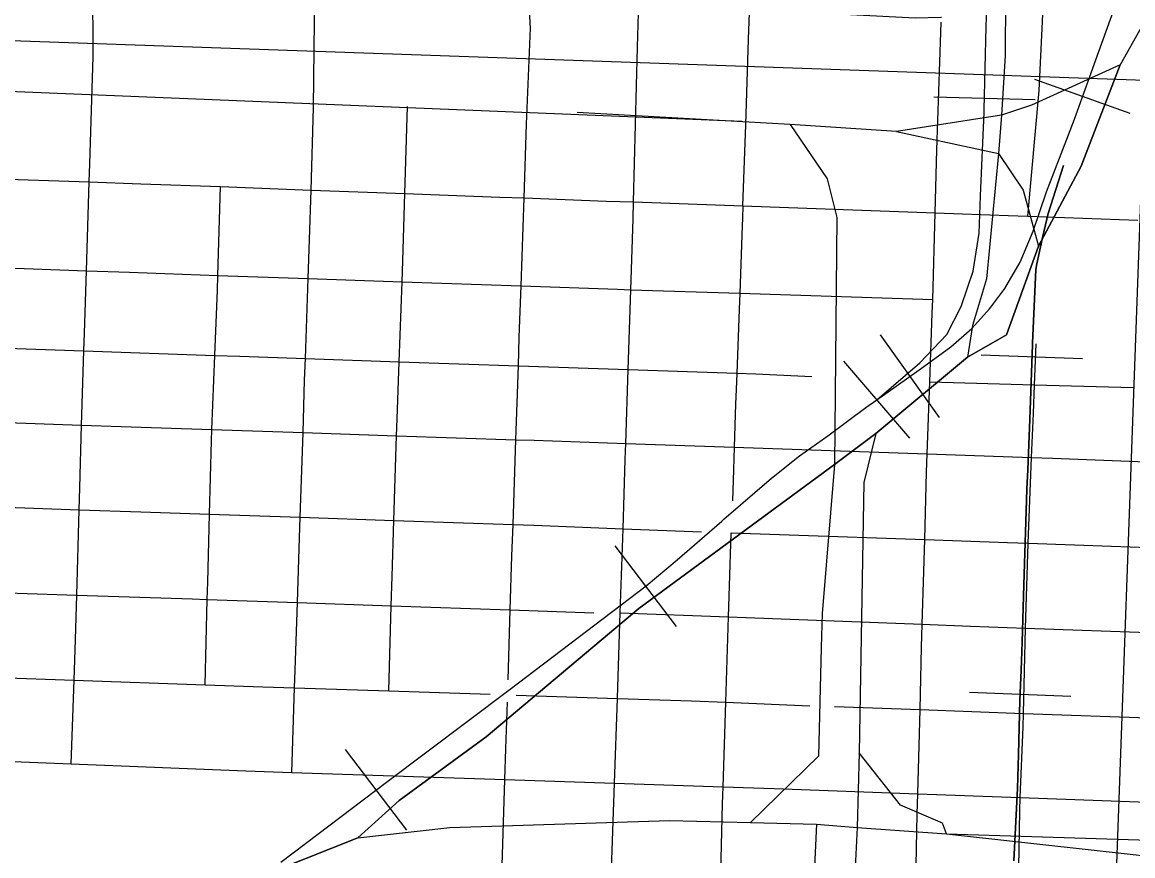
# Model space of a CAD drawing. Extents: x -132.8 to -73.3, y -60 to -26.
# Drawn here: x -123.684 to -122.862, y -49.852 to -49.234 of the extents above; entities that cross this region are included whole.
import ezdxf

# ---------------------------------------------------------------- set-up
doc = ezdxf.new("R2010")
doc.units = 0
for name, color, linetype in [('tdCoCityStreetMajor', 7, 'Continuous'), ('tdCoCityStreetMinor', 7, 'Continuous'), ('tdCoRRCL', 7, 'Continuous'), ('tdCoSectLine', 7, 'Continuous')]:
    doc.layers.add(name, color=color, linetype=linetype)

msp = doc.modelspace()

# ---------------------------------------------------------------- linework, layer by layer
at = {"layer": 'tdCoCityStreetMajor'}
for points in [[(-123.24527, -49.79786), (-123.24306, -49.73516), (-123.24276, -49.72669), (-123.24098, -49.67166), (-123.23898, -49.60947), (-123.23733, -49.55826), (-123.23694, -49.54638), (-123.23512, -49.49164), (-123.23316, -49.43256), (-123.23141, -49.37997), (-123.2311, -49.36761), (-123.22822, -49.25291), (-123.22737, -49.21941)], [(-123.99386, -49.76982), (-123.96882, -49.77074), (-123.86935, -49.77471), (-123.80838, -49.77715), (-123.64729, -49.78358), (-123.51802, -49.78874), (-123.48398, -49.78988), (-123.32634, -49.79515), (-123.24527, -49.79786)], [(-123.26068, -50.26404), (-123.26002, -50.24457), (-123.2584, -50.19566), (-123.25616, -50.12797), (-123.25435, -50.07318), (-123.24892, -49.90129), (-123.24752, -49.86169), (-123.24527, -49.79786)], [(-123.24527, -49.79786), (-123.16489, -49.80055), (-123.12715, -49.80181), (-123.02082, -49.80569), (-122.94506, -49.80845), (-122.79674, -49.81385), (-122.76834, -49.81488), (-122.72128, -49.81654), (-122.64698, -49.81914), (-122.57789, -49.82157), (-122.52984, -49.82326)]]:
    msp.add_lwpolyline(points, dxfattribs=at)
at = {"layer": 'tdCoCityStreetMinor'}
for p, q in [((-123.40039, -49.36131), (-123.39844, -49.29699)), ((-123.72486, -49.34972), (-123.634, -49.35278)), ((-123.63607, -49.41853), (-123.634, -49.35278)), ((-123.53882, -49.42194), (-123.53679, -49.35625)), ((-123.53679, -49.35625), (-123.46974, -49.35874)), ((-123.46974, -49.35874), (-123.40039, -49.36131)), ((-123.31441, -49.42975), (-123.31217, -49.3646)), ((-123.15019, -49.37049), (-123.00799, -49.37556)), ((-123.00983, -49.4399), (-123.00799, -49.37556)), ((-122.93942, -49.37802), (-122.85801, -49.38102)), ((-123.72632, -49.41531), (-123.63607, -49.41853)), ((-123.53882, -49.42194), (-123.47188, -49.42427)), ((-123.47398, -49.48346), (-123.47188, -49.42427)), ((-123.47188, -49.42427), (-123.40245, -49.42668)), ((-123.40457, -49.48584), (-123.40245, -49.42668)), ((-123.40245, -49.42668), (-123.31441, -49.42975)), ((-123.15259, -49.43521), (-123.00983, -49.4399)), ((-122.93444, -49.50288), (-122.93316, -49.4725)), ((-123.72807, -49.4748), (-123.63792, -49.47787)), ((-123.63958, -49.53286), (-123.63792, -49.47787)), ((-123.63792, -49.47787), (-123.54108, -49.48117)), ((-123.54327, -49.53614), (-123.54108, -49.48117)), ((-123.47398, -49.48346), (-123.40457, -49.48584)), ((-123.40457, -49.48584), (-123.31642, -49.48886)), ((-123.31826, -49.54358), (-123.31642, -49.48886)), ((-123.01382, -49.55413), (-123.01192, -49.50076)), ((-123.01192, -49.50076), (-122.93444, -49.50288)), ((-122.93444, -49.50288), (-122.86156, -49.50488)), ((-123.7309, -49.52956), (-123.63958, -49.53286)), ((-123.54327, -49.53614), (-123.47578, -49.53837)), ((-123.47776, -49.60103), (-123.47578, -49.53837)), ((-123.47578, -49.53837), (-123.40649, -49.54066)), ((-123.40847, -49.60338), (-123.40649, -49.54066)), ((-123.40649, -49.54066), (-123.31826, -49.54358)), ((-123.32036, -49.60637), (-123.31826, -49.54358)), ((-123.15674, -49.54917), (-123.01382, -49.55413)), ((-123.01382, -49.55413), (-122.93663, -49.5568)), ((-122.93914, -49.6203), (-122.93663, -49.5568)), ((-123.80243, -49.58981), (-123.64144, -49.59544)), ((-123.64324, -49.65858), (-123.64144, -49.59544)), ((-123.54501, -49.59875), (-123.47776, -49.60103)), ((-123.47776, -49.60103), (-123.40847, -49.60338)), ((-123.40847, -49.60338), (-123.32036, -49.60637)), ((-123.01752, -49.68025), (-123.01573, -49.6176)), ((-122.93914, -49.6203), (-122.79035, -49.62553)), ((-123.8047, -49.65325), (-123.64324, -49.65858)), ((-123.54812, -49.72508), (-123.54661, -49.66179)), ((-123.54661, -49.66179), (-123.47994, -49.66412)), ((-123.47994, -49.66412), (-123.41043, -49.66655)), ((-123.41232, -49.72964), (-123.41043, -49.66655)), ((-123.41043, -49.66655), (-123.32239, -49.66963)), ((-123.324, -49.72136), (-123.32239, -49.66963)), ((-123.32239, -49.66963), (-123.26062, -49.6718)), ((-123.24098, -49.67166), (-123.16086, -49.67474)), ((-123.16289, -49.73803), (-123.16086, -49.67474)), ((-123.16086, -49.67474), (-123.01752, -49.68025)), ((-122.94272, -49.74624), (-122.94103, -49.68306)), ((-122.94103, -49.68306), (-122.7925, -49.68834)), ((-123.80675, -49.71592), (-123.6452, -49.72164)), ((-123.64729, -49.78358), (-123.6452, -49.72164)), ((-123.6452, -49.72164), (-123.54812, -49.72508)), ((-123.48398, -49.78988), (-123.4821, -49.72736)), ((-123.4821, -49.72736), (-123.41232, -49.72964)), ((-123.41232, -49.72964), (-123.33733, -49.73208)), ((-123.16289, -49.73803), (-123.1008, -49.74065)), ((-123.08255, -49.74114), (-123.0192, -49.74345)), ((-123.0192, -49.74345), (-122.94272, -49.74624)), ((-122.94272, -49.74624), (-122.79466, -49.75165))]:
    msp.add_line(p, q, dxfattribs=at)
for points in [[(-123.634, -49.35278), (-123.63358, -49.33945), (-123.63111, -49.25979), (-123.63124, -49.20524), (-123.62856, -49.14254)], [(-123.46974, -49.35874), (-123.46789, -49.29762), (-123.46704, -49.21168), (-123.46435, -49.14838)], [(-123.31217, -49.3646), (-123.31029, -49.30997), (-123.30733, -49.23894), (-123.3086, -49.2169), (-123.30571, -49.15421)], [(-122.93942, -49.37802), (-122.93097, -49.28517), (-122.92861, -49.23389), (-122.92755, -49.21065), (-122.92695, -49.19777)], [(-123.15019, -49.37049), (-123.14815, -49.31039), (-123.14601, -49.24707), (-123.1452, -49.2212), (-123.1322, -49.22559), (-123.07068, -49.22874), (-123.02268, -49.2312), (-123.00373, -49.23074), (-123.00337, -49.23073)], [(-123.00799, -49.37556), (-123.00666, -49.32902), (-123.00375, -49.24215), (-123.0035, -49.23454)], [(-123.634, -49.35278), (-123.5959, -49.35406), (-123.53679, -49.35625)], [(-123.47188, -49.42427), (-123.47085, -49.39528), (-123.46974, -49.35874)], [(-123.40245, -49.42668), (-123.4019, -49.41117), (-123.40039, -49.36131)], [(-123.40039, -49.36131), (-123.33006, -49.36392), (-123.31217, -49.3646)], [(-123.31217, -49.3646), (-123.25139, -49.36688), (-123.2311, -49.36761), (-123.15019, -49.37049)], [(-123.15019, -49.37049), (-123.1505, -49.37974), (-123.1507, -49.38504), (-123.15259, -49.43521)], [(-123.00799, -49.37556), (-122.95399, -49.37749), (-122.93942, -49.37802)], [(-123.63792, -49.47787), (-123.63753, -49.46472), (-123.63607, -49.41853)], [(-123.63607, -49.41853), (-123.60429, -49.41966), (-123.53882, -49.42194)], [(-123.54108, -49.48117), (-123.53916, -49.43301), (-123.53882, -49.42194)], [(-123.31642, -49.48886), (-123.31572, -49.4678), (-123.31441, -49.42975)], [(-123.31441, -49.42975), (-123.24301, -49.43223), (-123.23316, -49.43256), (-123.15259, -49.43521)], [(-123.15259, -49.43521), (-123.15305, -49.44717), (-123.15483, -49.49439)], [(-123.01192, -49.50076), (-123.01011, -49.44986), (-123.00983, -49.4399)], [(-123.54108, -49.48117), (-123.52241, -49.4818), (-123.47398, -49.48346)], [(-123.47578, -49.53837), (-123.47455, -49.49959), (-123.47398, -49.48346)], [(-123.40649, -49.54066), (-123.40609, -49.52806), (-123.40457, -49.48584)], [(-123.31642, -49.48886), (-123.23512, -49.49164), (-123.15483, -49.49439)], [(-123.15483, -49.49439), (-123.15528, -49.50655), (-123.15568, -49.5171), (-123.15674, -49.54917)], [(-123.15483, -49.49439), (-123.14067, -49.49487), (-123.09922, -49.4968)], [(-122.93663, -49.5568), (-122.93534, -49.52429), (-122.93444, -49.50288)], [(-123.64144, -49.59544), (-123.64098, -49.57915), (-123.63958, -49.53286)], [(-123.63958, -49.53286), (-123.61037, -49.53392), (-123.54327, -49.53614)], [(-123.54501, -49.59875), (-123.5436, -49.54448), (-123.54327, -49.53614)], [(-123.31826, -49.54358), (-123.30483, -49.54403), (-123.23694, -49.54638), (-123.15674, -49.54917)], [(-123.15674, -49.54917), (-123.15729, -49.56584), (-123.15805, -49.58891)], [(-123.01573, -49.6176), (-123.0143, -49.56774), (-123.01382, -49.55413)], [(-122.93663, -49.5568), (-122.92111, -49.55734), (-122.78852, -49.56248)], [(-123.64144, -49.59544), (-123.59589, -49.59703), (-123.54501, -49.59875)], [(-123.54661, -49.66179), (-123.54631, -49.64904), (-123.54501, -49.59875)], [(-123.47994, -49.66412), (-123.47825, -49.61624), (-123.47776, -49.60103)], [(-123.41043, -49.66655), (-123.40979, -49.64495), (-123.40847, -49.60338)], [(-123.32239, -49.66963), (-123.32114, -49.62957), (-123.32036, -49.60637)], [(-123.32036, -49.60637), (-123.3049, -49.60689), (-123.23898, -49.60947), (-123.18102, -49.61174)], [(-123.16086, -49.67474), (-123.16012, -49.65175), (-123.15884, -49.61277), (-123.15883, -49.61257), (-123.01573, -49.6176)], [(-123.01573, -49.6176), (-122.9545, -49.61976), (-122.93914, -49.6203)], [(-122.94103, -49.68306), (-122.93978, -49.63625), (-122.93914, -49.6203)], [(-123.6452, -49.72164), (-123.64418, -49.6916), (-123.64324, -49.65858)], [(-123.64324, -49.65858), (-123.55791, -49.66139), (-123.54661, -49.66179)], [(-123.4821, -49.72736), (-123.4817, -49.71414), (-123.47994, -49.66412)], [(-123.0192, -49.74345), (-123.018, -49.6972), (-123.01752, -49.68025)], [(-123.01752, -49.68025), (-122.98184, -49.68162), (-122.94103, -49.68306)], [(-123.54812, -49.72508), (-123.50548, -49.72659), (-123.4821, -49.72736)], [(-123.31793, -49.73272), (-123.24306, -49.73516), (-123.18835, -49.73695), (-123.16289, -49.73803)], [(-123.32844, -49.85881), (-123.32634, -49.79515), (-123.32558, -49.77235), (-123.32451, -49.73779)], [(-123.16654, -49.86456), (-123.16654, -49.86432), (-123.1653, -49.81328), (-123.16489, -49.80055), (-123.16289, -49.73803)], [(-123.0222, -49.87143), (-123.02121, -49.82075), (-123.02082, -49.80569), (-123.0192, -49.74346), (-123.0192, -49.74345)], [(-122.94631, -49.8745), (-122.94545, -49.81824), (-122.94506, -49.80845), (-122.94298, -49.7561), (-122.94272, -49.74624)]]:
    msp.add_lwpolyline(points, dxfattribs=at)
at = {"layer": 'tdCoRRCL'}
for p, q in [((-122.95588, -49.18822), (-122.95615, -49.2592)), ((-122.95615, -49.2592), (-122.95888, -49.30331)), ((-122.86363, -49.3021), (-122.93423, -49.27681)), ((-122.93409, -49.29186), (-123.00906, -49.29)), ((-123.11532, -49.31025), (-123.27292, -49.30139)), ((-122.95888, -49.30331), (-123.03654, -49.31547)), ((-122.95888, -49.30331), (-122.9612, -49.33165)), ((-123.03654, -49.31547), (-123.11532, -49.31025)), ((-123.03654, -49.31547), (-122.9612, -49.33165)), ((-122.93142, -49.40026), (-122.95523, -49.46591)), ((-122.95523, -49.46591), (-122.93142, -49.40026)), ((-123.00478, -49.52706), (-123.04844, -49.46608)), ((-122.95523, -49.46591), (-122.98407, -49.48251)), ((-122.98407, -49.48251), (-122.95523, -49.46591)), ((-122.89892, -49.4838), (-122.97387, -49.48109)), ((-123.02665, -49.54239), (-123.07556, -49.48554)), ((-122.98407, -49.48251), (-123.05184, -49.5391)), ((-123.05184, -49.5391), (-122.98407, -49.48251)), ((-123.05184, -49.5391), (-123.08243, -49.56197)), ((-123.08243, -49.56197), (-123.05184, -49.5391)), ((-123.08243, -49.56197), (-123.09161, -49.67216)), ((-123.19945, -49.6819), (-123.24482, -49.62218)), ((-123.09161, -49.67216), (-123.09227, -49.69739)), ((-123.09227, -49.69739), (-123.09437, -49.7778)), ((-122.90768, -49.73376), (-122.98262, -49.73081)), ((-123.39892, -49.83267), (-123.44422, -49.77289)), ((-123.06432, -49.77543), (-123.06576, -49.83061)), ((-123.14459, -49.82697), (-123.09437, -49.7778)), ((-123.14459, -49.82697), (-123.09568, -49.82825)), ((-123.14459, -49.82697), (-123.09568, -49.82825)), ((-123.09568, -49.82825), (-123.09911, -49.89915)), ((-123.09568, -49.82825), (-123.06576, -49.83061)), ((-123.06576, -49.83061), (-123.06911, -49.89836)), ((-123.06576, -49.83061), (-122.99959, -49.8355)), ((-123.06576, -49.83061), (-122.99959, -49.8355))]:
    msp.add_line(p, q, dxfattribs=at)
for points in [[(-122.77817, -47.57893), (-122.78529, -47.67024), (-122.80266, -48.09418), (-122.82152, -48.69635), (-122.82623, -48.75618), (-122.82614, -48.81297), (-122.83461, -48.95632), (-122.84414, -49.20061), (-122.85455, -49.23662), (-122.8711, -49.26617)], [(-123.0511, -49.51396), (-123.01928, -49.48659), (-122.99936, -49.46562), (-122.98887, -49.44491), (-122.98416, -49.43106), (-122.97996, -49.4187), (-122.9755, -49.39065), (-122.97445, -49.36312), (-122.97183, -49.30126), (-122.97178, -49.29911), (-122.97026, -49.23782), (-122.96761, -49.15617)], [(-123.0511, -49.51396), (-123.01928, -49.48659), (-122.99936, -49.46562), (-122.98887, -49.44491), (-122.98416, -49.43106), (-122.97996, -49.4187), (-122.9755, -49.39065), (-122.97445, -49.36312), (-122.97183, -49.30126), (-122.97178, -49.29911), (-122.97026, -49.23782), (-122.96761, -49.15617)], [(-123.49218, -49.85634), (-123.46492, -49.83563), (-123.41406, -49.7971), (-123.32336, -49.72894), (-123.32237, -49.72818), (-123.22191, -49.65187), (-123.19885, -49.63247), (-123.16582, -49.6039), (-123.16425, -49.60254), (-123.12912, -49.57218), (-123.10841, -49.55566), (-123.08744, -49.54072), (-123.05939, -49.51975), (-123.0511, -49.51396), (-123.04287, -49.50822), (-123.02164, -49.49301), (-123.01647, -49.4893), (-122.99647, -49.47492), (-122.98075, -49.46129), (-122.96789, -49.44674), (-122.96685, -49.44556), (-122.95637, -49.43167), (-122.94509, -49.41227), (-122.93539, -49.3892), (-122.93512, -49.38839), (-122.9257, -49.36011), (-122.90941, -49.31785), (-122.90499, -49.30637), (-122.88697, -49.25607), (-122.87195, -49.21413)], [(-123.49218, -49.85634), (-123.46492, -49.83563), (-123.41406, -49.7971), (-123.32336, -49.72894), (-123.32237, -49.72818), (-123.22191, -49.65187), (-123.19885, -49.63247), (-123.16582, -49.6039), (-123.16425, -49.60254), (-123.12912, -49.57218), (-123.10841, -49.55566), (-123.08744, -49.54072), (-123.05939, -49.51975), (-123.0511, -49.51396), (-123.04287, -49.50822), (-123.02164, -49.49301), (-123.01647, -49.4893), (-122.99647, -49.47492), (-122.98075, -49.46129), (-122.96789, -49.44674), (-122.96685, -49.44556), (-122.95637, -49.43167), (-122.94509, -49.41227), (-122.93539, -49.3892), (-122.93512, -49.38839), (-122.9257, -49.36011), (-122.90941, -49.31785), (-122.90499, -49.30637), (-122.88697, -49.25607), (-122.87195, -49.21413)], [(-125.12312, -49.22708), (-123.15117, -49.3077)], [(-122.8711, -49.26617), (-122.9366, -49.29601), (-122.95888, -49.30331)], [(-122.8711, -49.26617), (-122.89989, -49.34114), (-122.93142, -49.40026)], [(-122.93142, -49.40026), (-122.89989, -49.34114), (-122.8711, -49.26617)], [(-123.11532, -49.31025), (-123.08796, -49.35041), (-123.08081, -49.379), (-123.08243, -49.56197)], [(-122.9612, -49.33165), (-122.96993, -49.4245), (-122.9803, -49.45894), (-122.98407, -49.48251)], [(-122.9612, -49.33165), (-122.94297, -49.35895), (-122.93142, -49.40026)], [(-122.91296, -49.34068), (-122.92441, -49.37609), (-122.92828, -49.39289), (-122.93011, -49.4008), (-122.93268, -49.41349), (-122.93349, -49.41748), (-122.93602, -49.47217), (-122.93605, -49.47304), (-122.93805, -49.52853), (-122.9394, -49.56592), (-122.94024, -49.58006), (-122.9405, -49.58859), (-122.94236, -49.65097), (-122.94362, -49.69345), (-122.94444, -49.71424), (-122.94531, -49.73631), (-122.94642, -49.77673), (-122.94711, -49.80176), (-122.94903, -49.84078), (-122.94975, -49.8554)], [(-122.94975, -49.8554), (-122.94903, -49.84078), (-122.94711, -49.80176), (-122.94642, -49.77673), (-122.94531, -49.73631), (-122.94444, -49.71424), (-122.94362, -49.69345), (-122.94236, -49.65097), (-122.9405, -49.58859), (-122.94024, -49.58006), (-122.9394, -49.56592), (-122.93805, -49.52853), (-122.93605, -49.47304), (-122.93602, -49.47217), (-122.93349, -49.41748), (-122.93268, -49.41349), (-122.93011, -49.4008), (-122.92828, -49.39289), (-122.92441, -49.37609), (-122.91296, -49.34068)], [(-123.05184, -49.5391), (-123.06068, -49.57516), (-123.06432, -49.77543)], [(-123.08243, -49.56197), (-123.22726, -49.66861), (-123.34022, -49.76346)], [(-123.34022, -49.76346), (-123.22726, -49.66861), (-123.08243, -49.56197)], [(-123.34022, -49.76346), (-123.40459, -49.81069), (-123.43529, -49.83828)], [(-123.43529, -49.83828), (-123.40459, -49.81069), (-123.34022, -49.76346)], [(-122.99959, -49.8355), (-123.00254, -49.82753), (-123.03376, -49.81409), (-123.06432, -49.77543)], [(-123.43529, -49.83828), (-123.36723, -49.8306), (-123.20452, -49.8254), (-123.14459, -49.82697)], [(-123.43529, -49.83828), (-123.36723, -49.8306), (-123.20452, -49.8254), (-123.14459, -49.82697)], [(-123.43529, -49.83828), (-123.51345, -49.86936), (-123.53279, -49.88463)], [(-123.53279, -49.88463), (-123.51345, -49.86936), (-123.43529, -49.83828)], [(-122.99959, -49.8355), (-122.33564, -49.85605), (-122.31223, -49.86613), (-122.29686, -49.88231), (-122.2864, -49.90467), (-122.283, -50.01678)], [(-122.99959, -49.8355), (-122.3641, -49.90567)]]:
    msp.add_lwpolyline(points, dxfattribs=at)
at = {"layer": 'tdCoSectLine'}
for points in [[(-123.85393, -49.24233), (-122.85269, -49.27739)], [(-122.88642, -50.27774), (-122.88112, -50.05633), (-122.8805, -50.0489), (-122.85269, -49.27739)]]:
    msp.add_lwpolyline(points, dxfattribs=at)

doc.saveas('drawing.dxf')
